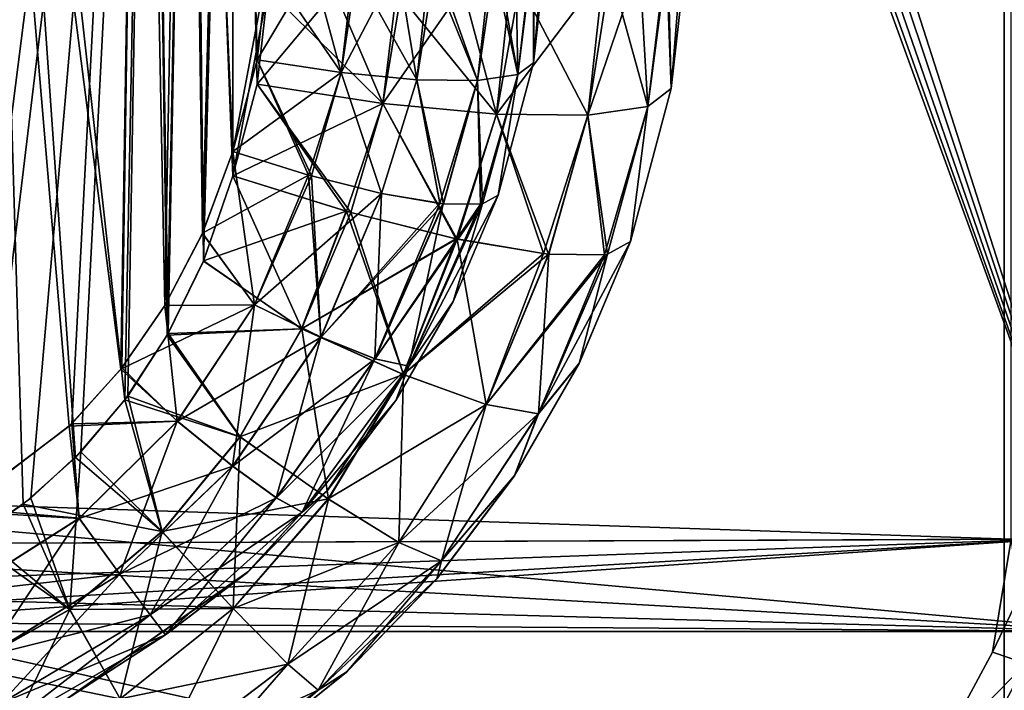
# Model space of a CAD drawing. Header units: millimetres. Extents: x -180 to 180, y -42 to 450.
# Tile 293 of 517: x 138 to 152, y 4 to 13. Entities that reach past the tile are written whole.
import ezdxf

# ---------------------------------------------------------------- set-up
doc = ezdxf.new("R2010")
doc.units = ezdxf.units.MM
doc.header["$LTSCALE"] = 65.185185
for name, color, linetype in [('10', 7, 'CONTINUOUS'), ('13', 7, 'CONTINUOUS'), ('16', 7, 'CONTINUOUS'), ('1652', 7, 'CONTINUOUS'), ('1658', 7, 'CONTINUOUS'), ('1659', 7, 'CONTINUOUS'), ('1660', 7, 'CONTINUOUS'), ('1661', 7, 'CONTINUOUS'), ('1683', 7, 'CONTINUOUS'), ('1684', 7, 'CONTINUOUS'), ('1685', 7, 'CONTINUOUS'), ('1694', 7, 'CONTINUOUS'), ('1809', 7, 'CONTINUOUS'), ('1812', 7, 'CONTINUOUS'), ('1813', 7, 'CONTINUOUS'), ('1814', 7, 'CONTINUOUS'), ('1816', 7, 'CONTINUOUS'), ('1831', 7, 'CONTINUOUS'), ('1837', 7, 'CONTINUOUS'), ('1844', 7, 'CONTINUOUS'), ('1849', 7, 'CONTINUOUS'), ('871', 7, 'CONTINUOUS'), ('894', 7, 'CONTINUOUS'), ('898', 7, 'CONTINUOUS'), ('902', 7, 'CONTINUOUS'), ('905', 7, 'CONTINUOUS'), ('906', 7, 'CONTINUOUS'), ('908', 7, 'CONTINUOUS')]:
    doc.layers.add(name, color=color, linetype=linetype)

msp = doc.modelspace()

# ---------------------------------------------------------------- linework, layer by layer
at = {"layer": '10', "linetype": 'CONTINUOUS'}
for points in [[(152, -16, -447), (152, 69, -432.591), (152, 68.867, -432.094), (152, -16, -447)], [(152, 69, -432.591), (152, -16, -447), (152, 69, -446), (152, 69, -432.591)], [(152, 69, -446), (152, -16, -447), (152, 68.866, -446.5), (152, 69, -446)], [(152, -16, -447), (152, 68.867, -432.094), (152, 68.505, -431.728), (152, -16, -447)], [(152, 68.866, -446.5), (152, -16, -447), (152, 68.5, -446.866), (152, 68.866, -446.5)], [(152, 68.009, -431.591), (152, -16, -447), (152, 68.505, -431.728), (152, 68.009, -431.591)], [(152, 68.5, -446.866), (152, -16, -447), (152, 68, -447), (152, 68.5, -446.866)], [(152, -16, -447), (152, 68.009, -431.591), (152, 0.991, -431.006), (152, -16, -447)]]:
    msp.add_3dface(points, dxfattribs=at)
at = {"layer": '13', "linetype": 'CONTINUOUS'}
for points in [[(152, -16, -447), (-152, -16, -447), (152, 68, -447), (152, -16, -447)], [(-152, -16, -447), (-152, 68, -447), (152, 68, -447), (-152, -16, -447)]]:
    msp.add_3dface(points, dxfattribs=at)
at = {"layer": '16', "linetype": 'CONTINUOUS'}
for points in [[(-152, 68.009, -431.591), (-152, 0.991, -431.006), (152, 0.991, -431.006), (-152, 68.009, -431.591)], [(152, 68.009, -431.591), (-152, 68.009, -431.591), (152, 0.991, -431.006), (152, 68.009, -431.591)]]:
    msp.add_3dface(points, dxfattribs=at)
at = {"layer": '1652', "linetype": 'CONTINUOUS'}
for points in [[(139.702, 26.389, -54.356), (137.143, 6.259, -57.649), (137.073, 26.389, -54.038), (139.702, 26.389, -54.356)], [(138.716, 7.462, -57.628), (137.143, 6.259, -57.649), (139.702, 26.389, -54.356), (138.716, 7.462, -57.628)], [(139.428, 8.259, -57.542), (138.716, 7.462, -57.628), (139.702, 26.389, -54.356), (139.428, 8.259, -57.542)], [(140.041, 9.147, -57.416), (139.428, 8.259, -57.542), (139.702, 26.389, -54.356), (140.041, 9.147, -57.416)], [(140.355, 26.375, -54.388), (140.041, 9.147, -57.416), (139.702, 26.389, -54.356), (140.355, 26.375, -54.388)], [(140.576, 10.17, -57.251), (140.041, 9.147, -57.416), (140.355, 26.375, -54.388), (140.576, 10.17, -57.251)], [(141.011, 26.381, -54.396), (140.576, 10.17, -57.251), (140.355, 26.375, -54.388), (141.011, 26.381, -54.396)], [(141.011, 11.341, -57.048), (140.576, 10.17, -57.251), (141.011, 26.381, -54.396), (141.011, 11.341, -57.048)]]:
    msp.add_3dface(points, dxfattribs=at)
at = {"layer": '1658', "linetype": 'CONTINUOUS'}
for points in [[(141.011, 11.341, -57.048), (141.011, 26.381, -54.396), (141.359, 12.648, -56.818), (141.011, 11.341, -57.048)], [(141.359, 12.648, -56.818), (141.011, 26.381, -54.396), (141.508, 13.991, -56.581), (141.359, 12.648, -56.818)]]:
    msp.add_3dface(points, dxfattribs=at)
at = {"layer": '1659', "linetype": 'CONTINUOUS'}
for points in [[(145.505, 14.546, -60.52), (145.291, 12.605, -60.757), (145.306, 14.341, -59.315), (145.505, 14.546, -60.52)], [(145.306, 14.341, -59.315), (145.068, 12.437, -59.563), (144.762, 14.172, -58.251), (145.306, 14.341, -59.315)], [(145.291, 12.605, -60.757), (145.068, 12.437, -59.563), (145.306, 14.341, -59.315), (145.291, 12.605, -60.757)], [(144.762, 14.172, -58.251), (144.496, 12.353, -58.482), (143.899, 14.048, -57.378), (144.762, 14.172, -58.251)], [(145.068, 12.437, -59.563), (144.496, 12.353, -58.482), (144.762, 14.172, -58.251), (145.068, 12.437, -59.563)], [(143.899, 14.048, -57.378), (143.63, 12.362, -57.614), (143.362, 14.008, -57.042), (143.899, 14.048, -57.378)], [(144.496, 12.353, -58.482), (143.63, 12.362, -57.614), (143.899, 14.048, -57.378), (144.496, 12.353, -58.482)], [(141.359, 12.648, -56.818), (141.508, 13.991, -56.581), (142.145, 13.979, -56.635), (141.359, 12.648, -56.818)], [(142.551, 12.464, -57.041), (141.359, 12.648, -56.818), (142.145, 13.979, -56.635), (142.551, 12.464, -57.041)], [(142.779, 13.984, -56.793), (142.551, 12.464, -57.041), (142.145, 13.979, -56.635), (142.779, 13.984, -56.793)], [(143.63, 12.362, -57.614), (142.551, 12.464, -57.041), (143.362, 14.008, -57.042), (143.63, 12.362, -57.614)], [(143.362, 14.008, -57.042), (142.551, 12.464, -57.041), (142.779, 13.984, -56.793), (143.362, 14.008, -57.042)], [(141.011, 11.341, -57.048), (141.359, 12.648, -56.818), (142.551, 12.464, -57.041), (141.011, 11.341, -57.048)], [(145.291, 12.605, -60.757), (144.788, 10.718, -60.988), (145.068, 12.437, -59.563), (145.291, 12.605, -60.757)], [(141.011, 11.341, -57.048), (142.551, 12.464, -57.041), (142.087, 11.005, -57.275), (141.011, 11.341, -57.048)], [(142.087, 11.005, -57.275), (142.551, 12.464, -57.041), (142.133, 10.992, -57.293), (142.087, 11.005, -57.275)], [(142.133, 10.992, -57.293), (142.551, 12.464, -57.041), (143.13, 10.743, -57.851), (142.133, 10.992, -57.293)], [(142.551, 12.464, -57.041), (143.63, 12.362, -57.614), (143.13, 10.743, -57.851), (142.551, 12.464, -57.041)], [(143.13, 10.743, -57.851), (143.63, 12.362, -57.614), (143.96, 10.602, -58.697), (143.13, 10.743, -57.851)], [(143.63, 12.362, -57.614), (144.496, 12.353, -58.482), (143.96, 10.602, -58.697), (143.63, 12.362, -57.614)], [(143.96, 10.602, -58.697), (144.496, 12.353, -58.482), (144.008, 10.597, -58.763), (143.96, 10.602, -58.697)], [(144.008, 10.597, -58.763), (144.496, 12.353, -58.482), (144.538, 10.591, -59.776), (144.008, 10.597, -58.763)], [(144.496, 12.353, -58.482), (145.068, 12.437, -59.563), (144.538, 10.591, -59.776), (144.496, 12.353, -58.482)], [(144.538, 10.591, -59.776), (145.068, 12.437, -59.563), (144.568, 10.596, -59.86), (144.538, 10.591, -59.776)], [(145.068, 12.437, -59.563), (144.788, 10.718, -60.988), (144.568, 10.596, -59.86), (145.068, 12.437, -59.563)]]:
    msp.add_3dface(points, dxfattribs=at)
at = {"layer": '1660', "linetype": 'CONTINUOUS'}
for points in [[(145.291, 12.605, -60.757), (145.505, 14.546, -60.52), (145.291, 12.605, -286.243), (145.291, 12.605, -60.757)], [(145.291, 12.605, -286.243), (145.505, 14.546, -60.52), (145.505, 14.546, -286.48), (145.291, 12.605, -286.243)], [(144.788, 10.718, -60.988), (145.291, 12.605, -60.757), (144.788, 10.718, -286.012), (144.788, 10.718, -60.988)], [(144.788, 10.718, -286.012), (145.291, 12.605, -60.757), (145.291, 12.605, -286.243), (144.788, 10.718, -286.012)], [(144.15, 9.205, -285.831), (144.788, 10.718, -60.988), (144.788, 10.718, -286.012), (144.15, 9.205, -285.831)], [(144.788, 10.718, -60.988), (144.15, 9.205, -285.831), (144.15, 9.205, -61.169), (144.788, 10.718, -60.988)], [(144.15, 9.205, -61.169), (143.334, 7.795, -285.673), (143.333, 7.793, -61.327), (144.15, 9.205, -61.169)], [(144.15, 9.205, -285.831), (143.334, 7.795, -285.673), (144.15, 9.205, -61.169), (144.15, 9.205, -285.831)], [(143.333, 7.793, -61.327), (142.353, 6.505, -285.547), (142.351, 6.502, -61.453), (143.333, 7.793, -61.327)], [(143.334, 7.795, -285.673), (142.353, 6.505, -285.547), (143.333, 7.793, -61.327), (143.334, 7.795, -285.673)], [(142.351, 6.502, -61.453), (141.226, 5.352, -285.462), (141.222, 5.349, -61.538), (142.351, 6.502, -61.453)], [(142.353, 6.505, -285.547), (141.226, 5.352, -285.462), (142.351, 6.502, -61.453), (142.353, 6.505, -285.547)], [(141.222, 5.349, -61.538), (138.616, 3.522, -285.446), (138.613, 3.52, -61.554), (141.222, 5.349, -61.538)], [(141.226, 5.352, -285.462), (138.616, 3.522, -285.446), (141.222, 5.349, -61.538), (141.226, 5.352, -285.462)]]:
    msp.add_3dface(points, dxfattribs=at)
at = {"layer": '1661', "linetype": 'CONTINUOUS'}
for points in [[(140.58, 10.179, -289.751), (142.09, 11.005, -289.724), (141.011, 11.341, -289.952), (140.58, 10.179, -289.751)], [(141.321, 9.154, -289.381), (142.09, 11.005, -289.724), (140.58, 10.179, -289.751), (141.321, 9.154, -289.381)], [(142.09, 11.005, -289.724), (141.321, 9.154, -289.381), (142.132, 10.993, -289.708), (142.09, 11.005, -289.724)], [(142.132, 10.993, -289.708), (141.321, 9.154, -289.381), (143.129, 10.743, -289.15), (142.132, 10.993, -289.708)], [(142.267, 8.693, -288.736), (143.129, 10.743, -289.15), (141.321, 9.154, -289.381), (142.267, 8.693, -288.736)], [(143.129, 10.743, -289.15), (142.267, 8.693, -288.736), (143.96, 10.603, -288.303), (143.129, 10.743, -289.15)], [(144.15, 9.205, -285.831), (144.788, 10.718, -286.012), (143.517, 8.281, -286.646), (144.15, 9.205, -285.831)], [(143.517, 8.281, -286.646), (144.788, 10.718, -286.012), (144.569, 10.596, -287.136), (143.517, 8.281, -286.646)], [(142.267, 8.693, -288.736), (144.01, 10.597, -288.234), (143.96, 10.603, -288.303), (142.267, 8.693, -288.736)], [(143.036, 8.387, -287.779), (144.01, 10.597, -288.234), (142.267, 8.693, -288.736), (143.036, 8.387, -287.779)], [(144.01, 10.597, -288.234), (143.036, 8.387, -287.779), (144.538, 10.591, -287.225), (144.01, 10.597, -288.234)], [(143.517, 8.281, -286.646), (144.569, 10.596, -287.136), (143.036, 8.387, -287.779), (143.517, 8.281, -286.646)], [(143.036, 8.387, -287.779), (144.569, 10.596, -287.136), (144.538, 10.591, -287.225), (143.036, 8.387, -287.779)], [(140.041, 9.146, -289.584), (141.321, 9.154, -289.381), (140.58, 10.179, -289.751), (140.041, 9.146, -289.584)], [(140.222, 7.498, -289.104), (141.321, 9.154, -289.381), (139.413, 8.24, -289.456), (140.222, 7.498, -289.104)], [(139.413, 8.24, -289.456), (141.321, 9.154, -289.381), (140.041, 9.146, -289.584), (139.413, 8.24, -289.456)], [(140.222, 7.498, -289.104), (142.267, 8.693, -288.736), (141.321, 9.154, -289.381), (140.222, 7.498, -289.104)], [(143.334, 7.795, -285.673), (144.15, 9.205, -285.831), (143.517, 8.281, -286.646), (143.334, 7.795, -285.673)], [(141.009, 6.857, -288.401), (142.267, 8.693, -288.736), (140.222, 7.498, -289.104), (141.009, 6.857, -288.401)], [(141.009, 6.857, -288.401), (143.036, 8.387, -287.779), (142.267, 8.693, -288.736), (141.009, 6.857, -288.401)], [(141.631, 6.404, -287.397), (143.036, 8.387, -287.779), (141.009, 6.857, -288.401), (141.631, 6.404, -287.397)], [(141.631, 6.404, -287.397), (143.517, 8.281, -286.646), (143.036, 8.387, -287.779), (141.631, 6.404, -287.397)], [(141.998, 6.204, -286.235), (143.517, 8.281, -286.646), (141.631, 6.404, -287.397), (141.998, 6.204, -286.235)], [(141.998, 6.204, -286.235), (143.334, 7.795, -285.673), (143.517, 8.281, -286.646), (141.998, 6.204, -286.235)], [(138.679, 7.425, -289.369), (140.222, 7.498, -289.104), (139.413, 8.24, -289.456), (138.679, 7.425, -289.369)], [(142.353, 6.505, -285.547), (143.334, 7.795, -285.673), (141.998, 6.204, -286.235), (142.353, 6.505, -285.547)], [(138.822, 6.111, -288.946), (140.222, 7.498, -289.104), (138.679, 7.425, -289.369), (138.822, 6.111, -288.946)], [(138.822, 6.111, -288.946), (141.009, 6.857, -288.401), (140.222, 7.498, -289.104), (138.822, 6.111, -288.946)], [(137.067, 6.215, -289.355), (138.822, 6.111, -288.946), (138.679, 7.425, -289.369), (137.067, 6.215, -289.355)], [(139.401, 5.317, -288.199), (141.009, 6.857, -288.401), (138.822, 6.111, -288.946), (139.401, 5.317, -288.199)], [(139.401, 5.317, -288.199), (141.631, 6.404, -287.397), (141.009, 6.857, -288.401), (139.401, 5.317, -288.199)], [(141.226, 5.352, -285.462), (142.353, 6.505, -285.547), (141.998, 6.204, -286.235), (141.226, 5.352, -285.462)], [(139.832, 4.737, -287.16), (141.631, 6.404, -287.397), (139.401, 5.317, -288.199), (139.832, 4.737, -287.16)], [(139.832, 4.737, -287.16), (141.998, 6.204, -286.235), (141.631, 6.404, -287.397), (139.832, 4.737, -287.16)], [(137.179, 5.067, -288.959), (138.822, 6.111, -288.946), (137.067, 6.215, -289.355), (137.179, 5.067, -288.959)], [(140.051, 4.455, -285.978), (141.998, 6.204, -286.235), (139.832, 4.737, -287.16), (140.051, 4.455, -285.978)], [(140.051, 4.455, -285.978), (141.226, 5.352, -285.462), (141.998, 6.204, -286.235), (140.051, 4.455, -285.978)], [(137.179, 5.067, -288.959), (139.401, 5.317, -288.199), (138.822, 6.111, -288.946), (137.179, 5.067, -288.959)], [(138.616, 3.522, -285.446), (141.226, 5.352, -285.462), (140.051, 4.455, -285.978), (138.616, 3.522, -285.446)], [(137.51, 4.155, -288.195), (139.401, 5.317, -288.199), (137.179, 5.067, -288.959), (137.51, 4.155, -288.195)], [(137.51, 4.155, -288.195), (139.832, 4.737, -287.16), (139.401, 5.317, -288.199), (137.51, 4.155, -288.195)], [(137.712, 3.479, -287.145), (139.832, 4.737, -287.16), (137.51, 4.155, -288.195), (137.712, 3.479, -287.145)], [(137.712, 3.479, -287.145), (140.051, 4.455, -285.978), (139.832, 4.737, -287.16), (137.712, 3.479, -287.145)], [(137.756, 3.135, -285.96), (140.051, 4.455, -285.978), (137.712, 3.479, -287.145), (137.756, 3.135, -285.96)], [(137.756, 3.135, -285.96), (138.616, 3.522, -285.446), (140.051, 4.455, -285.978), (137.756, 3.135, -285.96)]]:
    msp.add_3dface(points, dxfattribs=at)
at = {"layer": '1683', "linetype": 'CONTINUOUS'}
for points in [[(145.291, 12.605, -286.243), (145.505, 14.546, -286.48), (145.45, 14.438, -287.108), (145.291, 12.605, -286.243)], [(145.29, 14.333, -287.732), (145.038, 14.24, -288.307), (145.068, 12.437, -287.437), (145.29, 14.333, -287.732)], [(145.291, 12.605, -286.243), (145.29, 14.333, -287.732), (145.068, 12.437, -287.437), (145.291, 12.605, -286.243)], [(145.291, 12.605, -286.243), (145.45, 14.438, -287.108), (145.29, 14.333, -287.732), (145.291, 12.605, -286.243)], [(145.038, 14.24, -288.307), (144.696, 14.159, -288.837), (145.068, 12.437, -287.437), (145.038, 14.24, -288.307)], [(143.81, 14.04, -289.686), (142.731, 13.983, -290.223), (143.63, 12.362, -289.386), (143.81, 14.04, -289.686)], [(143.81, 14.04, -289.686), (143.63, 12.362, -289.386), (144.496, 12.353, -288.518), (143.81, 14.04, -289.686)], [(144.696, 14.159, -288.837), (143.81, 14.04, -289.686), (144.496, 12.353, -288.518), (144.696, 14.159, -288.837)], [(144.696, 14.159, -288.837), (144.496, 12.353, -288.518), (145.068, 12.437, -287.437), (144.696, 14.159, -288.837)], [(141.508, 13.991, -290.419), (141.359, 12.648, -290.182), (142.551, 12.464, -289.959), (141.508, 13.991, -290.419)], [(142.731, 13.983, -290.223), (141.508, 13.991, -290.419), (142.551, 12.464, -289.959), (142.731, 13.983, -290.223)], [(142.731, 13.983, -290.223), (142.551, 12.464, -289.959), (143.63, 12.362, -289.386), (142.731, 13.983, -290.223)], [(141.011, 11.341, -289.952), (142.09, 11.005, -289.724), (141.359, 12.648, -290.182), (141.011, 11.341, -289.952)], [(142.09, 11.005, -289.724), (142.132, 10.993, -289.708), (141.359, 12.648, -290.182), (142.09, 11.005, -289.724)], [(141.359, 12.648, -290.182), (142.132, 10.993, -289.708), (142.551, 12.464, -289.959), (141.359, 12.648, -290.182)], [(144.788, 10.718, -286.012), (145.291, 12.605, -286.243), (145.068, 12.437, -287.437), (144.788, 10.718, -286.012)], [(142.132, 10.993, -289.708), (143.129, 10.743, -289.15), (142.551, 12.464, -289.959), (142.132, 10.993, -289.708)], [(142.551, 12.464, -289.959), (143.129, 10.743, -289.15), (143.63, 12.362, -289.386), (142.551, 12.464, -289.959)], [(143.129, 10.743, -289.15), (143.96, 10.603, -288.303), (143.63, 12.362, -289.386), (143.129, 10.743, -289.15)], [(143.96, 10.603, -288.303), (144.01, 10.597, -288.234), (143.63, 12.362, -289.386), (143.96, 10.603, -288.303)], [(143.63, 12.362, -289.386), (144.01, 10.597, -288.234), (144.496, 12.353, -288.518), (143.63, 12.362, -289.386)], [(144.01, 10.597, -288.234), (144.538, 10.591, -287.225), (144.496, 12.353, -288.518), (144.01, 10.597, -288.234)], [(144.496, 12.353, -288.518), (144.569, 10.596, -287.136), (145.068, 12.437, -287.437), (144.496, 12.353, -288.518)], [(144.538, 10.591, -287.225), (144.569, 10.596, -287.136), (144.496, 12.353, -288.518), (144.538, 10.591, -287.225)], [(144.569, 10.596, -287.136), (144.788, 10.718, -286.012), (145.068, 12.437, -287.437), (144.569, 10.596, -287.136)]]:
    msp.add_3dface(points, dxfattribs=at)
at = {"layer": '1684', "linetype": 'CONTINUOUS'}
for points in [[(141.011, 26.381, -292.604), (141.011, 11.341, -289.952), (141.508, 13.991, -290.419), (141.011, 26.381, -292.604)], [(141.508, 13.991, -290.419), (141.011, 11.341, -289.952), (141.359, 12.648, -290.182), (141.508, 13.991, -290.419)]]:
    msp.add_3dface(points, dxfattribs=at)
at = {"layer": '1685', "linetype": 'CONTINUOUS'}
for points in [[(137.067, 6.215, -289.355), (138.679, 7.425, -289.369), (137.073, 26.389, -292.962), (137.067, 6.215, -289.355)], [(138.679, 7.425, -289.369), (139.413, 8.24, -289.456), (137.073, 26.389, -292.962), (138.679, 7.425, -289.369)], [(139.413, 8.24, -289.456), (139.702, 26.389, -292.644), (137.073, 26.389, -292.962), (139.413, 8.24, -289.456)], [(139.413, 8.24, -289.456), (140.041, 9.146, -289.584), (139.702, 26.389, -292.644), (139.413, 8.24, -289.456)], [(139.702, 26.389, -292.644), (140.041, 9.146, -289.584), (140.356, 26.375, -292.612), (139.702, 26.389, -292.644)], [(140.041, 9.146, -289.584), (140.58, 10.179, -289.751), (140.356, 26.375, -292.612), (140.041, 9.146, -289.584)], [(141.011, 11.341, -289.952), (141.011, 26.381, -292.604), (140.356, 26.375, -292.612), (141.011, 11.341, -289.952)], [(140.58, 10.179, -289.751), (141.011, 11.341, -289.952), (140.356, 26.375, -292.612), (140.58, 10.179, -289.751)]]:
    msp.add_3dface(points, dxfattribs=at)
at = {"layer": '1694', "linetype": 'CONTINUOUS'}
for points in [[(140.576, 10.17, -57.251), (141.011, 11.341, -57.048), (141.318, 9.156, -57.618), (140.576, 10.17, -57.251)], [(141.011, 11.341, -57.048), (142.087, 11.005, -57.275), (141.318, 9.156, -57.618), (141.011, 11.341, -57.048)], [(141.318, 9.156, -57.618), (142.087, 11.005, -57.275), (142.264, 8.694, -58.262), (141.318, 9.156, -57.618)], [(142.087, 11.005, -57.275), (142.133, 10.992, -57.293), (142.264, 8.694, -58.262), (142.087, 11.005, -57.275)], [(142.133, 10.992, -57.293), (143.13, 10.743, -57.851), (142.264, 8.694, -58.262), (142.133, 10.992, -57.293)], [(142.264, 8.694, -58.262), (143.13, 10.743, -57.851), (143.034, 8.388, -59.218), (142.264, 8.694, -58.262)], [(143.13, 10.743, -57.851), (143.96, 10.602, -58.697), (143.034, 8.388, -59.218), (143.13, 10.743, -57.851)], [(144.568, 10.596, -59.86), (144.788, 10.718, -60.988), (144.15, 9.205, -61.169), (144.568, 10.596, -59.86)], [(143.96, 10.602, -58.697), (144.008, 10.597, -58.763), (143.034, 8.388, -59.218), (143.96, 10.602, -58.697)], [(144.008, 10.597, -58.763), (143.516, 8.281, -60.35), (143.034, 8.388, -59.218), (144.008, 10.597, -58.763)], [(144.008, 10.597, -58.763), (144.538, 10.591, -59.776), (143.516, 8.281, -60.35), (144.008, 10.597, -58.763)], [(144.538, 10.591, -59.776), (144.568, 10.596, -59.86), (143.516, 8.281, -60.35), (144.538, 10.591, -59.776)], [(144.568, 10.596, -59.86), (144.15, 9.205, -61.169), (143.516, 8.281, -60.35), (144.568, 10.596, -59.86)], [(140.041, 9.147, -57.416), (140.576, 10.17, -57.251), (141.318, 9.156, -57.618), (140.041, 9.147, -57.416)], [(139.428, 8.259, -57.542), (140.041, 9.147, -57.416), (140.219, 7.5, -57.894), (139.428, 8.259, -57.542)], [(140.219, 7.5, -57.894), (140.041, 9.147, -57.416), (141.318, 9.156, -57.618), (140.219, 7.5, -57.894)], [(140.219, 7.5, -57.894), (141.318, 9.156, -57.618), (141.007, 6.859, -58.596), (140.219, 7.5, -57.894)], [(141.007, 6.859, -58.596), (141.318, 9.156, -57.618), (142.264, 8.694, -58.262), (141.007, 6.859, -58.596)], [(144.15, 9.205, -61.169), (143.333, 7.793, -61.327), (143.516, 8.281, -60.35), (144.15, 9.205, -61.169)], [(141.007, 6.859, -58.596), (142.264, 8.694, -58.262), (141.629, 6.405, -59.6), (141.007, 6.859, -58.596)], [(141.629, 6.405, -59.6), (142.264, 8.694, -58.262), (143.034, 8.388, -59.218), (141.629, 6.405, -59.6)], [(141.997, 6.204, -60.762), (141.629, 6.405, -59.6), (143.034, 8.388, -59.218), (141.997, 6.204, -60.762)], [(143.516, 8.281, -60.35), (141.997, 6.204, -60.762), (143.034, 8.388, -59.218), (143.516, 8.281, -60.35)], [(143.516, 8.281, -60.35), (142.351, 6.502, -61.453), (141.997, 6.204, -60.762), (143.516, 8.281, -60.35)], [(143.333, 7.793, -61.327), (142.351, 6.502, -61.453), (143.516, 8.281, -60.35), (143.333, 7.793, -61.327)], [(138.716, 7.462, -57.628), (139.428, 8.259, -57.542), (140.219, 7.5, -57.894), (138.716, 7.462, -57.628)], [(137.143, 6.259, -57.649), (138.716, 7.462, -57.628), (138.82, 6.114, -58.052), (137.143, 6.259, -57.649)], [(138.82, 6.114, -58.052), (138.716, 7.462, -57.628), (140.219, 7.5, -57.894), (138.82, 6.114, -58.052)], [(138.82, 6.114, -58.052), (140.219, 7.5, -57.894), (139.4, 5.319, -58.798), (138.82, 6.114, -58.052)], [(139.4, 5.319, -58.798), (140.219, 7.5, -57.894), (141.007, 6.859, -58.596), (139.4, 5.319, -58.798)], [(139.4, 5.319, -58.798), (141.007, 6.859, -58.596), (139.831, 4.739, -59.837), (139.4, 5.319, -58.798)], [(139.831, 4.739, -59.837), (141.007, 6.859, -58.596), (141.629, 6.405, -59.6), (139.831, 4.739, -59.837)], [(142.351, 6.502, -61.453), (141.222, 5.349, -61.538), (141.997, 6.204, -60.762), (142.351, 6.502, -61.453)], [(140.051, 4.456, -61.018), (139.831, 4.739, -59.837), (141.629, 6.405, -59.6), (140.051, 4.456, -61.018)], [(141.997, 6.204, -60.762), (140.051, 4.456, -61.018), (141.629, 6.405, -59.6), (141.997, 6.204, -60.762)], [(137.178, 5.07, -58.039), (137.143, 6.259, -57.649), (138.82, 6.114, -58.052), (137.178, 5.07, -58.039)], [(141.997, 6.204, -60.762), (141.222, 5.349, -61.538), (140.051, 4.456, -61.018), (141.997, 6.204, -60.762)], [(137.178, 5.07, -58.039), (138.82, 6.114, -58.052), (137.509, 4.158, -58.802), (137.178, 5.07, -58.039)], [(137.509, 4.158, -58.802), (138.82, 6.114, -58.052), (139.4, 5.319, -58.798), (137.509, 4.158, -58.802)], [(141.222, 5.349, -61.538), (138.613, 3.52, -61.554), (140.051, 4.456, -61.018), (141.222, 5.349, -61.538)], [(137.509, 4.158, -58.802), (139.4, 5.319, -58.798), (137.711, 3.48, -59.852), (137.509, 4.158, -58.802)], [(137.711, 3.48, -59.852), (139.4, 5.319, -58.798), (139.831, 4.739, -59.837), (137.711, 3.48, -59.852)], [(137.756, 3.135, -61.036), (137.711, 3.48, -59.852), (139.831, 4.739, -59.837), (137.756, 3.135, -61.036)], [(140.051, 4.456, -61.018), (137.756, 3.135, -61.036), (139.831, 4.739, -59.837), (140.051, 4.456, -61.018)], [(140.051, 4.456, -61.018), (138.613, 3.52, -61.554), (137.756, 3.135, -61.036), (140.051, 4.456, -61.018)]]:
    msp.add_3dface(points, dxfattribs=at)
at = {"layer": '1809', "linetype": 'CONTINUOUS'}
for points in [[(138.131, 6.403, -291.259), (137.398, 5.885, -291.269), (139.826, 26.042, -294.579), (138.131, 6.403, -291.259)], [(139.826, 26.042, -294.579), (137.398, 5.885, -291.269), (137.429, 26.042, -294.868), (139.826, 26.042, -294.579)], [(138.844, 7.061, -291.298), (138.131, 6.403, -291.259), (139.826, 26.042, -294.579), (138.844, 7.061, -291.298)], [(139.512, 7.856, -291.386), (138.844, 7.061, -291.298), (139.826, 26.042, -294.579), (139.512, 7.856, -291.386)], [(140.088, 8.746, -291.513), (139.512, 7.856, -291.386), (139.826, 26.042, -294.579), (140.088, 8.746, -291.513)], [(140.419, 26.048, -294.554), (140.088, 8.746, -291.513), (139.826, 26.042, -294.579), (140.419, 26.048, -294.554)], [(140.593, 9.779, -291.68), (140.088, 8.746, -291.513), (140.419, 26.048, -294.554), (140.593, 9.779, -291.68)], [(141.011, 26.066, -294.548), (140.593, 9.779, -291.68), (140.419, 26.048, -294.554), (141.011, 26.066, -294.548)], [(141.011, 10.994, -291.89), (140.593, 9.779, -291.68), (141.011, 26.066, -294.548), (141.011, 10.994, -291.89)]]:
    msp.add_3dface(points, dxfattribs=at)
at = {"layer": '1812', "linetype": 'CONTINUOUS'}
for points in [[(140.593, 9.779, -291.68), (141.011, 10.994, -291.89), (141.994, 8.812, -291.227), (140.593, 9.779, -291.68)], [(141.994, 8.812, -291.227), (141.011, 10.994, -291.89), (142.629, 10.489, -291.548), (141.994, 8.812, -291.227)], [(141.994, 8.812, -291.227), (142.629, 10.489, -291.548), (143.442, 8.161, -290.273), (141.994, 8.812, -291.227)], [(142.629, 10.489, -291.548), (142.693, 10.471, -291.524), (143.442, 8.161, -290.273), (142.629, 10.489, -291.548)], [(143.442, 8.161, -290.273), (142.693, 10.471, -291.524), (144.19, 10.097, -290.686), (143.442, 8.161, -290.273)], [(144.207, 10.093, -290.673), (143.442, 8.161, -290.273), (144.19, 10.097, -290.686), (144.207, 10.093, -290.673)], [(143.442, 8.161, -290.273), (144.207, 10.093, -290.673), (144.621, 7.737, -288.847), (143.442, 8.161, -290.273)], [(144.207, 10.093, -290.673), (145.434, 9.886, -289.418), (144.621, 7.737, -288.847), (144.207, 10.093, -290.673)], [(146.676, 10.059, -285.982), (145.944, 8.322, -285.801), (146.349, 9.876, -287.666), (146.676, 10.059, -285.982)], [(144.621, 7.737, -288.847), (145.434, 9.886, -289.418), (145.51, 9.878, -289.314), (144.621, 7.737, -288.847)], [(145.363, 7.601, -287.156), (144.621, 7.737, -288.847), (145.51, 9.878, -289.314), (145.363, 7.601, -287.156)], [(145.363, 7.601, -287.156), (145.51, 9.878, -289.314), (146.303, 9.869, -287.798), (145.363, 7.601, -287.156)], [(146.349, 9.876, -287.666), (145.944, 8.322, -285.801), (145.363, 7.601, -287.156), (146.349, 9.876, -287.666)], [(146.349, 9.876, -287.666), (145.363, 7.601, -287.156), (146.303, 9.869, -287.798), (146.349, 9.876, -287.666)], [(140.088, 8.746, -291.513), (140.593, 9.779, -291.68), (141.994, 8.812, -291.227), (140.088, 8.746, -291.513)], [(139.512, 7.856, -291.386), (140.088, 8.746, -291.513), (141.115, 7.274, -290.945), (139.512, 7.856, -291.386)], [(141.115, 7.274, -290.945), (140.088, 8.746, -291.513), (141.994, 8.812, -291.227), (141.115, 7.274, -290.945)], [(141.115, 7.274, -290.945), (141.994, 8.812, -291.227), (142.373, 6.388, -289.915), (141.115, 7.274, -290.945)], [(142.373, 6.388, -289.915), (141.994, 8.812, -291.227), (143.442, 8.161, -290.273), (142.373, 6.388, -289.915)], [(145.944, 8.322, -285.801), (145.021, 6.72, -285.645), (145.363, 7.601, -287.156), (145.944, 8.322, -285.801)], [(142.373, 6.388, -289.915), (143.442, 8.161, -290.273), (143.377, 5.77, -288.427), (142.373, 6.388, -289.915)], [(143.377, 5.77, -288.427), (143.442, 8.161, -290.273), (144.621, 7.737, -288.847), (143.377, 5.77, -288.427)], [(138.844, 7.061, -291.298), (139.512, 7.856, -291.386), (140.003, 5.924, -290.739), (138.844, 7.061, -291.298)], [(140.003, 5.924, -290.739), (139.512, 7.856, -291.386), (141.115, 7.274, -290.945), (140.003, 5.924, -290.739)], [(143.982, 5.509, -286.697), (143.377, 5.77, -288.427), (144.621, 7.737, -288.847), (143.982, 5.509, -286.697)], [(145.363, 7.601, -287.156), (143.982, 5.509, -286.697), (144.621, 7.737, -288.847), (145.363, 7.601, -287.156)], [(145.363, 7.601, -287.156), (145.021, 6.72, -285.645), (143.982, 5.509, -286.697), (145.363, 7.601, -287.156)], [(140.003, 5.924, -290.739), (141.115, 7.274, -290.945), (141.017, 4.828, -289.644), (140.003, 5.924, -290.739)], [(141.017, 4.828, -289.644), (141.115, 7.274, -290.945), (142.373, 6.388, -289.915), (141.017, 4.828, -289.644)], [(138.131, 6.403, -291.259), (138.844, 7.061, -291.298), (138.687, 4.813, -290.646), (138.131, 6.403, -291.259)], [(138.687, 4.813, -290.646), (138.844, 7.061, -291.298), (140.003, 5.924, -290.739), (138.687, 4.813, -290.646)], [(145.021, 6.72, -285.645), (143.915, 5.253, -285.52), (143.982, 5.509, -286.697), (145.021, 6.72, -285.645)], [(137.398, 5.885, -291.269), (138.131, 6.403, -291.259), (138.687, 4.813, -290.646), (137.398, 5.885, -291.269)], [(141.017, 4.828, -289.644), (142.373, 6.388, -289.915), (141.795, 4.036, -288.104), (141.017, 4.828, -289.644)], [(141.795, 4.036, -288.104), (142.373, 6.388, -289.915), (143.377, 5.77, -288.427), (141.795, 4.036, -288.104)], [(138.687, 4.813, -290.646), (140.003, 5.924, -290.739), (139.405, 3.54, -289.508), (138.687, 4.813, -290.646)], [(139.405, 3.54, -289.508), (140.003, 5.924, -290.739), (141.017, 4.828, -289.644), (139.405, 3.54, -289.508)], [(137.212, 3.989, -290.697), (137.398, 5.885, -291.269), (138.687, 4.813, -290.646), (137.212, 3.989, -290.697)], [(142.226, 3.664, -286.342), (141.795, 4.036, -288.104), (143.377, 5.77, -288.427), (142.226, 3.664, -286.342)], [(143.982, 5.509, -286.697), (142.226, 3.664, -286.342), (143.377, 5.77, -288.427), (143.982, 5.509, -286.697)], [(143.982, 5.509, -286.697), (142.627, 3.923, -285.434), (142.226, 3.664, -286.342), (143.982, 5.509, -286.697)], [(143.915, 5.253, -285.52), (142.627, 3.923, -285.434), (143.982, 5.509, -286.697), (143.915, 5.253, -285.52)], [(137.212, 3.989, -290.697), (138.687, 4.813, -290.646), (137.597, 2.584, -289.553), (137.212, 3.989, -290.697)], [(137.597, 2.584, -289.553), (138.687, 4.813, -290.646), (139.405, 3.54, -289.508), (137.597, 2.584, -289.553)], [(139.405, 3.54, -289.508), (141.017, 4.828, -289.644), (139.913, 2.603, -287.937), (139.405, 3.54, -289.508)], [(139.913, 2.603, -287.937), (141.017, 4.828, -289.644), (141.795, 4.036, -288.104), (139.913, 2.603, -287.937)], [(140.136, 2.137, -286.159), (139.913, 2.603, -287.937), (141.795, 4.036, -288.104), (140.136, 2.137, -286.159)], [(142.226, 3.664, -286.342), (140.136, 2.137, -286.159), (141.795, 4.036, -288.104), (142.226, 3.664, -286.342)], [(142.627, 3.923, -285.434), (141.186, 2.762, -285.395), (142.226, 3.664, -286.342), (142.627, 3.923, -285.434)], [(142.226, 3.664, -286.342), (141.186, 2.762, -285.395), (140.136, 2.137, -286.159), (142.226, 3.664, -286.342)]]:
    msp.add_3dface(points, dxfattribs=at)
at = {"layer": '1813', "linetype": 'CONTINUOUS'}
for points in [[(147.504, 14.477, -286.449), (147.504, 14.477, -60.551), (147.256, 12.237, -60.788), (147.504, 14.477, -286.449)], [(147.256, 12.237, -286.212), (147.504, 14.477, -286.449), (147.256, 12.237, -60.788), (147.256, 12.237, -286.212)], [(146.676, 10.059, -285.982), (147.256, 12.237, -286.212), (146.676, 10.059, -61.018), (146.676, 10.059, -285.982)], [(146.676, 10.059, -61.018), (147.256, 12.237, -286.212), (147.256, 12.237, -60.788), (146.676, 10.059, -61.018)], [(145.944, 8.322, -285.801), (146.676, 10.059, -285.982), (145.945, 8.323, -61.199), (145.944, 8.322, -285.801)], [(145.945, 8.323, -61.199), (146.676, 10.059, -285.982), (146.676, 10.059, -61.018), (145.945, 8.323, -61.199)], [(145.021, 6.72, -285.645), (145.944, 8.322, -285.801), (145.023, 6.724, -61.354), (145.021, 6.72, -285.645)], [(145.023, 6.724, -61.354), (145.944, 8.322, -285.801), (145.945, 8.323, -61.199), (145.023, 6.724, -61.354)], [(143.915, 5.253, -285.52), (145.021, 6.72, -285.645), (143.921, 5.26, -61.479), (143.915, 5.253, -285.52)], [(143.921, 5.26, -61.479), (145.021, 6.72, -285.645), (145.023, 6.724, -61.354), (143.921, 5.26, -61.479)], [(142.627, 3.923, -285.434), (143.915, 5.253, -285.52), (142.638, 3.932, -61.566), (142.627, 3.923, -285.434)], [(142.638, 3.932, -61.566), (143.915, 5.253, -285.52), (143.921, 5.26, -61.479), (142.638, 3.932, -61.566)], [(141.199, 2.771, -61.605), (142.627, 3.923, -285.434), (142.638, 3.932, -61.566), (141.199, 2.771, -61.605)], [(141.186, 2.762, -285.395), (142.627, 3.923, -285.434), (141.199, 2.771, -61.605), (141.186, 2.762, -285.395)]]:
    msp.add_3dface(points, dxfattribs=at)
at = {"layer": '1814', "linetype": 'CONTINUOUS'}
for points in [[(147.504, 14.477, -286.449), (147.256, 12.237, -286.212), (147.206, 14.168, -288.256), (147.504, 14.477, -286.449)], [(147.206, 14.168, -288.256), (146.922, 11.984, -288.003), (146.389, 13.915, -289.852), (147.206, 14.168, -288.256)], [(147.256, 12.237, -286.212), (146.922, 11.984, -288.003), (147.206, 14.168, -288.256), (147.256, 12.237, -286.212)], [(146.389, 13.915, -289.852), (146.065, 11.858, -289.625), (145.097, 13.73, -291.161), (146.389, 13.915, -289.852)], [(146.922, 11.984, -288.003), (146.065, 11.858, -289.625), (146.389, 13.915, -289.852), (146.922, 11.984, -288.003)], [(142.463, 13.625, -292.277), (141.359, 12.3, -292.121), (141.508, 13.644, -292.358), (142.463, 13.625, -292.277)], [(143.146, 12.024, -291.786), (141.359, 12.3, -292.121), (142.463, 13.625, -292.277), (143.146, 12.024, -291.786)], [(143.412, 13.633, -292.04), (143.146, 12.024, -291.786), (142.463, 13.625, -292.277), (143.412, 13.633, -292.04)], [(144.766, 11.872, -290.927), (143.146, 12.024, -291.786), (144.288, 13.669, -291.667), (144.766, 11.872, -290.927)], [(144.288, 13.669, -291.667), (143.146, 12.024, -291.786), (143.412, 13.633, -292.04), (144.288, 13.669, -291.667)], [(145.097, 13.73, -291.161), (144.766, 11.872, -290.927), (144.288, 13.669, -291.667), (145.097, 13.73, -291.161)], [(146.065, 11.858, -289.625), (144.766, 11.872, -290.927), (145.097, 13.73, -291.161), (146.065, 11.858, -289.625)], [(143.146, 12.024, -291.786), (141.011, 10.994, -291.89), (141.359, 12.3, -292.121), (143.146, 12.024, -291.786)], [(147.256, 12.237, -286.212), (146.676, 10.059, -285.982), (146.922, 11.984, -288.003), (147.256, 12.237, -286.212)], [(142.629, 10.489, -291.548), (141.011, 10.994, -291.89), (143.146, 12.024, -291.786), (142.629, 10.489, -291.548)], [(142.693, 10.471, -291.524), (142.629, 10.489, -291.548), (143.146, 12.024, -291.786), (142.693, 10.471, -291.524)], [(144.19, 10.097, -290.686), (142.693, 10.471, -291.524), (143.146, 12.024, -291.786), (144.19, 10.097, -290.686)], [(144.766, 11.872, -290.927), (144.19, 10.097, -290.686), (143.146, 12.024, -291.786), (144.766, 11.872, -290.927)], [(146.922, 11.984, -288.003), (146.303, 9.869, -287.798), (146.065, 11.858, -289.625), (146.922, 11.984, -288.003)], [(146.349, 9.876, -287.666), (146.303, 9.869, -287.798), (146.922, 11.984, -288.003), (146.349, 9.876, -287.666)], [(146.676, 10.059, -285.982), (146.349, 9.876, -287.666), (146.922, 11.984, -288.003), (146.676, 10.059, -285.982)], [(144.207, 10.093, -290.673), (144.19, 10.097, -290.686), (144.766, 11.872, -290.927), (144.207, 10.093, -290.673)], [(145.434, 9.886, -289.418), (144.207, 10.093, -290.673), (144.766, 11.872, -290.927), (145.434, 9.886, -289.418)], [(146.065, 11.858, -289.625), (145.434, 9.886, -289.418), (144.766, 11.872, -290.927), (146.065, 11.858, -289.625)], [(145.51, 9.878, -289.314), (145.434, 9.886, -289.418), (146.065, 11.858, -289.625), (145.51, 9.878, -289.314)], [(146.303, 9.869, -287.798), (145.51, 9.878, -289.314), (146.065, 11.858, -289.625), (146.303, 9.869, -287.798)]]:
    msp.add_3dface(points, dxfattribs=at)
at = {"layer": '1816', "linetype": 'CONTINUOUS'}
for points in [[(141.011, 10.994, -291.89), (141.011, 26.066, -294.548), (141.359, 12.3, -292.121), (141.011, 10.994, -291.89)], [(141.359, 12.3, -292.121), (141.011, 26.066, -294.548), (141.508, 13.644, -292.358), (141.359, 12.3, -292.121)]]:
    msp.add_3dface(points, dxfattribs=at)
at = {"layer": '1831', "linetype": 'CONTINUOUS'}
for points in [[(140.593, 9.781, -55.32), (142.624, 10.491, -55.45), (141.011, 10.994, -55.11), (140.593, 9.781, -55.32)], [(141.989, 8.815, -55.771), (142.624, 10.491, -55.45), (140.593, 9.781, -55.32), (141.989, 8.815, -55.771)], [(142.624, 10.491, -55.45), (141.989, 8.815, -55.771), (142.692, 10.471, -55.475), (142.624, 10.491, -55.45)], [(142.692, 10.471, -55.475), (141.989, 8.815, -55.771), (144.188, 10.097, -56.313), (142.692, 10.471, -55.475)], [(141.989, 8.815, -55.771), (144.203, 10.094, -56.324), (144.188, 10.097, -56.313), (141.989, 8.815, -55.771)], [(143.438, 8.163, -56.724), (144.203, 10.094, -56.324), (141.989, 8.815, -55.771), (143.438, 8.163, -56.724)], [(144.203, 10.094, -56.324), (143.438, 8.163, -56.724), (145.434, 9.886, -57.581), (144.203, 10.094, -56.324)], [(145.945, 8.323, -61.199), (146.676, 10.059, -61.018), (145.362, 7.601, -59.839), (145.945, 8.323, -61.199)], [(145.362, 7.601, -59.839), (146.676, 10.059, -61.018), (146.347, 9.876, -59.329), (145.362, 7.601, -59.839)], [(143.438, 8.163, -56.724), (145.507, 9.879, -57.681), (145.434, 9.886, -57.581), (143.438, 8.163, -56.724)], [(144.618, 7.738, -58.148), (145.507, 9.879, -57.681), (143.438, 8.163, -56.724), (144.618, 7.738, -58.148)], [(145.507, 9.879, -57.681), (144.618, 7.738, -58.148), (146.303, 9.869, -59.202), (145.507, 9.879, -57.681)], [(145.362, 7.601, -59.839), (146.347, 9.876, -59.329), (144.618, 7.738, -58.148), (145.362, 7.601, -59.839)], [(144.618, 7.738, -58.148), (146.347, 9.876, -59.329), (146.303, 9.869, -59.202), (144.618, 7.738, -58.148)], [(140.076, 8.726, -55.49), (141.989, 8.815, -55.771), (140.593, 9.781, -55.32), (140.076, 8.726, -55.49)], [(139.473, 7.804, -55.621), (141.111, 7.277, -56.053), (140.076, 8.726, -55.49), (139.473, 7.804, -55.621)], [(141.111, 7.277, -56.053), (141.989, 8.815, -55.771), (140.076, 8.726, -55.49), (141.111, 7.277, -56.053)], [(141.111, 7.277, -56.053), (143.438, 8.163, -56.724), (141.989, 8.815, -55.771), (141.111, 7.277, -56.053)], [(145.023, 6.724, -61.354), (145.945, 8.323, -61.199), (145.362, 7.601, -59.839), (145.023, 6.724, -61.354)], [(142.369, 6.39, -57.081), (143.438, 8.163, -56.724), (141.111, 7.277, -56.053), (142.369, 6.39, -57.081)], [(142.369, 6.39, -57.081), (144.618, 7.738, -58.148), (143.438, 8.163, -56.724), (142.369, 6.39, -57.081)], [(138.768, 6.983, -55.709), (140, 5.928, -56.258), (139.473, 7.804, -55.621), (138.768, 6.983, -55.709)], [(140, 5.928, -56.258), (141.111, 7.277, -56.053), (139.473, 7.804, -55.621), (140, 5.928, -56.258)], [(143.374, 5.771, -58.568), (144.618, 7.738, -58.148), (142.369, 6.39, -57.081), (143.374, 5.771, -58.568)], [(143.374, 5.771, -58.568), (145.362, 7.601, -59.839), (144.618, 7.738, -58.148), (143.374, 5.771, -58.568)], [(143.981, 5.509, -60.298), (145.362, 7.601, -59.839), (143.374, 5.771, -58.568), (143.981, 5.509, -60.298)], [(143.981, 5.509, -60.298), (145.023, 6.724, -61.354), (145.362, 7.601, -59.839), (143.981, 5.509, -60.298)], [(140, 5.928, -56.258), (142.369, 6.39, -57.081), (141.111, 7.277, -56.053), (140, 5.928, -56.258)], [(138.022, 6.317, -55.743), (140, 5.928, -56.258), (138.768, 6.983, -55.709), (138.022, 6.317, -55.743)], [(143.921, 5.26, -61.479), (145.023, 6.724, -61.354), (143.981, 5.509, -60.298), (143.921, 5.26, -61.479)], [(137.271, 5.808, -55.725), (138.685, 4.817, -56.352), (138.022, 6.317, -55.743), (137.271, 5.808, -55.725)], [(138.685, 4.817, -56.352), (140, 5.928, -56.258), (138.022, 6.317, -55.743), (138.685, 4.817, -56.352)], [(141.014, 4.831, -57.352), (142.369, 6.39, -57.081), (140, 5.928, -56.258), (141.014, 4.831, -57.352)], [(141.014, 4.831, -57.352), (143.374, 5.771, -58.568), (142.369, 6.39, -57.081), (141.014, 4.831, -57.352)], [(138.685, 4.817, -56.352), (141.014, 4.831, -57.352), (140, 5.928, -56.258), (138.685, 4.817, -56.352)], [(137.21, 3.993, -56.3), (138.685, 4.817, -56.352), (137.271, 5.808, -55.725), (137.21, 3.993, -56.3)], [(141.793, 4.038, -58.891), (143.374, 5.771, -58.568), (141.014, 4.831, -57.352), (141.793, 4.038, -58.891)], [(141.793, 4.038, -58.891), (143.981, 5.509, -60.298), (143.374, 5.771, -58.568), (141.793, 4.038, -58.891)], [(142.226, 3.664, -60.653), (143.981, 5.509, -60.298), (141.793, 4.038, -58.891), (142.226, 3.664, -60.653)], [(142.226, 3.664, -60.653), (143.921, 5.26, -61.479), (143.981, 5.509, -60.298), (142.226, 3.664, -60.653)], [(142.638, 3.932, -61.566), (143.921, 5.26, -61.479), (142.226, 3.664, -60.653), (142.638, 3.932, -61.566)], [(137.21, 3.993, -56.3), (139.404, 3.544, -57.488), (138.685, 4.817, -56.352), (137.21, 3.993, -56.3)], [(139.404, 3.544, -57.488), (141.014, 4.831, -57.352), (138.685, 4.817, -56.352), (139.404, 3.544, -57.488)], [(139.404, 3.544, -57.488), (141.793, 4.038, -58.891), (141.014, 4.831, -57.352), (139.404, 3.544, -57.488)], [(137.596, 2.587, -57.443), (139.404, 3.544, -57.488), (137.21, 3.993, -56.3), (137.596, 2.587, -57.443)], [(139.912, 2.605, -59.058), (141.793, 4.038, -58.891), (139.404, 3.544, -57.488), (139.912, 2.605, -59.058)], [(139.912, 2.605, -59.058), (142.226, 3.664, -60.653), (141.793, 4.038, -58.891), (139.912, 2.605, -59.058)], [(141.199, 2.771, -61.605), (142.638, 3.932, -61.566), (142.226, 3.664, -60.653), (141.199, 2.771, -61.605)], [(140.135, 2.138, -60.836), (142.226, 3.664, -60.653), (139.912, 2.605, -59.058), (140.135, 2.138, -60.836)], [(140.135, 2.138, -60.836), (141.199, 2.771, -61.605), (142.226, 3.664, -60.653), (140.135, 2.138, -60.836)]]:
    msp.add_3dface(points, dxfattribs=at)
at = {"layer": '1837', "linetype": 'CONTINUOUS'}
for points in [[(137.271, 5.808, -55.725), (138.022, 6.317, -55.743), (137.429, 26.042, -52.132), (137.271, 5.808, -55.725)], [(138.022, 6.317, -55.743), (138.768, 6.983, -55.709), (137.429, 26.042, -52.132), (138.022, 6.317, -55.743)], [(138.768, 6.983, -55.709), (139.473, 7.804, -55.621), (137.429, 26.042, -52.132), (138.768, 6.983, -55.709)], [(137.429, 26.042, -52.132), (139.473, 7.804, -55.621), (139.826, 26.042, -52.421), (137.429, 26.042, -52.132)], [(139.473, 7.804, -55.621), (140.076, 8.726, -55.49), (139.826, 26.042, -52.421), (139.473, 7.804, -55.621)], [(139.826, 26.042, -52.421), (140.076, 8.726, -55.49), (140.418, 26.048, -52.446), (139.826, 26.042, -52.421)], [(140.076, 8.726, -55.49), (140.593, 9.781, -55.32), (140.418, 26.048, -52.446), (140.076, 8.726, -55.49)], [(140.418, 26.048, -52.446), (141.011, 10.994, -55.11), (141.011, 26.066, -52.452), (140.418, 26.048, -52.446)], [(140.593, 9.781, -55.32), (141.011, 10.994, -55.11), (140.418, 26.048, -52.446), (140.593, 9.781, -55.32)]]:
    msp.add_3dface(points, dxfattribs=at)
at = {"layer": '1844', "linetype": 'CONTINUOUS'}
for points in [[(141.011, 26.066, -52.452), (141.011, 10.994, -55.11), (141.508, 13.644, -54.642), (141.011, 26.066, -52.452)], [(141.508, 13.644, -54.642), (141.011, 10.994, -55.11), (141.359, 12.3, -54.879), (141.508, 13.644, -54.642)]]:
    msp.add_3dface(points, dxfattribs=at)
at = {"layer": '1849', "linetype": 'CONTINUOUS'}
for points in [[(147.256, 12.237, -60.788), (147.504, 14.477, -60.551), (147.421, 14.313, -59.609), (147.256, 12.237, -60.788)], [(147.256, 12.237, -60.788), (147.421, 14.313, -59.609), (147.182, 14.157, -58.674), (147.256, 12.237, -60.788)], [(147.182, 14.157, -58.674), (146.803, 14.018, -57.811), (146.922, 11.984, -58.997), (147.182, 14.157, -58.674)], [(147.256, 12.237, -60.788), (147.182, 14.157, -58.674), (146.922, 11.984, -58.997), (147.256, 12.237, -60.788)], [(146.289, 13.895, -57.014), (144.961, 13.717, -55.741), (144.766, 11.872, -56.073), (146.289, 13.895, -57.014)], [(146.289, 13.895, -57.014), (144.766, 11.872, -56.073), (146.065, 11.858, -57.375), (146.289, 13.895, -57.014)], [(146.803, 14.018, -57.811), (146.289, 13.895, -57.014), (146.065, 11.858, -57.375), (146.803, 14.018, -57.811)], [(146.803, 14.018, -57.811), (146.065, 11.858, -57.375), (146.922, 11.984, -58.997), (146.803, 14.018, -57.811)], [(141.508, 13.644, -54.642), (141.359, 12.3, -54.879), (143.146, 12.024, -55.214), (141.508, 13.644, -54.642)], [(143.341, 13.632, -54.936), (141.508, 13.644, -54.642), (143.146, 12.024, -55.214), (143.341, 13.632, -54.936)], [(143.341, 13.632, -54.936), (143.146, 12.024, -55.214), (144.766, 11.872, -56.073), (143.341, 13.632, -54.936)], [(144.961, 13.717, -55.741), (143.341, 13.632, -54.936), (144.766, 11.872, -56.073), (144.961, 13.717, -55.741)], [(141.011, 10.994, -55.11), (142.624, 10.491, -55.45), (141.359, 12.3, -54.879), (141.011, 10.994, -55.11)], [(142.624, 10.491, -55.45), (142.692, 10.471, -55.475), (141.359, 12.3, -54.879), (142.624, 10.491, -55.45)], [(141.359, 12.3, -54.879), (142.692, 10.471, -55.475), (143.146, 12.024, -55.214), (141.359, 12.3, -54.879)], [(146.676, 10.059, -61.018), (147.256, 12.237, -60.788), (146.922, 11.984, -58.997), (146.676, 10.059, -61.018)], [(142.692, 10.471, -55.475), (144.188, 10.097, -56.313), (143.146, 12.024, -55.214), (142.692, 10.471, -55.475)], [(144.188, 10.097, -56.313), (144.203, 10.094, -56.324), (143.146, 12.024, -55.214), (144.188, 10.097, -56.313)], [(143.146, 12.024, -55.214), (144.203, 10.094, -56.324), (144.766, 11.872, -56.073), (143.146, 12.024, -55.214)], [(146.065, 11.858, -57.375), (146.347, 9.876, -59.329), (146.922, 11.984, -58.997), (146.065, 11.858, -57.375)], [(146.347, 9.876, -59.329), (146.676, 10.059, -61.018), (146.922, 11.984, -58.997), (146.347, 9.876, -59.329)], [(144.203, 10.094, -56.324), (145.434, 9.886, -57.581), (144.766, 11.872, -56.073), (144.203, 10.094, -56.324)], [(145.434, 9.886, -57.581), (145.507, 9.879, -57.681), (144.766, 11.872, -56.073), (145.434, 9.886, -57.581)], [(144.766, 11.872, -56.073), (145.507, 9.879, -57.681), (146.065, 11.858, -57.375), (144.766, 11.872, -56.073)], [(145.507, 9.879, -57.681), (146.303, 9.869, -59.202), (146.065, 11.858, -57.375), (145.507, 9.879, -57.681)], [(146.303, 9.869, -59.202), (146.347, 9.876, -59.329), (146.065, 11.858, -57.375), (146.303, 9.869, -59.202)]]:
    msp.add_3dface(points, dxfattribs=at)
at = {"layer": '871', "linetype": 'CONTINUOUS'}
for points in [[(152.306, 4.044), (152.6, 5.819), (151.833, 4.206), (152.306, 4.044)], [(151.833, 4.206), (152.6, 5.819), (152.1, 5.819), (151.833, 4.206)], [(151.06, 2.766), (152.306, 4.044), (151.833, 4.206), (151.06, 2.766)], [(151.456, 2.461), (152.306, 4.044), (151.06, 2.766), (151.456, 2.461)]]:
    msp.add_3dface(points, dxfattribs=at)
at = {"layer": '894', "linetype": 'CONTINUOUS'}
for points in [[(152.1, 5.819, -447), (152.1, 67.2, -447), (131.5, 6.5, -447), (152.1, 5.819, -447)], [(152.1, 67.2, -447), (131.5, 65.2, -447), (131.5, 6.5, -447), (152.1, 67.2, -447)], [(131.653, 5.734, -447), (152.1, 5.819, -447), (131.5, 6.5, -447), (131.653, 5.734, -447)], [(152.6, 5.819, -447), (152.1, 5.819, -447), (131.653, 5.734, -447), (152.6, 5.819, -447)], [(132.086, 5.086, -447), (152.6, 5.819, -447), (131.653, 5.734, -447), (132.086, 5.086, -447)], [(132.734, 4.653, -447), (152.6, 5.819, -447), (132.086, 5.086, -447), (132.734, 4.653, -447)], [(133.5, 4.5, -447), (152.6, 5.819, -447), (132.734, 4.653, -447), (133.5, 4.5, -447)], [(152.6, 4.5, -447), (152.6, 5.819, -447), (133.5, 4.5, -447), (152.6, 4.5, -447)]]:
    msp.add_3dface(points, dxfattribs=at)
at = {"layer": '898', "linetype": 'CONTINUOUS'}
for points in [[(152.6, 4.5, -447), (133.5, 4.5, -447), (153.6, 4.5, -451.2), (152.6, 4.5, -447)], [(133.5, 4.5, -447), (133.5, 4.5, -451.2), (153.6, 4.5, -451.2), (133.5, 4.5, -447)]]:
    msp.add_3dface(points, dxfattribs=at)
at = {"layer": '902', "linetype": 'CONTINUOUS'}
for points in [[(132.734, 67.047, -451.2), (133.5, 67.2, -451.2), (153.6, 4.5, -451.2), (132.734, 67.047, -451.2)], [(153.6, 4.5, -451.2), (133.5, 67.2, -451.2), (153.6, 67.2, -451.2), (153.6, 4.5, -451.2)], [(132.086, 66.614, -451.2), (132.734, 67.047, -451.2), (153.6, 4.5, -451.2), (132.086, 66.614, -451.2)], [(131.653, 65.966, -451.2), (132.086, 66.614, -451.2), (153.6, 4.5, -451.2), (131.653, 65.966, -451.2)], [(131.5, 65.2, -451.2), (131.653, 65.966, -451.2), (153.6, 4.5, -451.2), (131.5, 65.2, -451.2)], [(131.5, 6.5, -451.2), (131.5, 65.2, -451.2), (153.6, 4.5, -451.2), (131.5, 6.5, -451.2)], [(131.653, 5.734, -451.2), (131.5, 6.5, -451.2), (153.6, 4.5, -451.2), (131.653, 5.734, -451.2)], [(132.086, 5.086, -451.2), (131.653, 5.734, -451.2), (153.6, 4.5, -451.2), (132.086, 5.086, -451.2)], [(132.734, 4.653, -451.2), (132.086, 5.086, -451.2), (153.6, 4.5, -451.2), (132.734, 4.653, -451.2)], [(133.5, 4.5, -451.2), (132.734, 4.653, -451.2), (153.6, 4.5, -451.2), (133.5, 4.5, -451.2)]]:
    msp.add_3dface(points, dxfattribs=at)
at = {"layer": '905', "linetype": 'CONTINUOUS'}
for points in [[(151.833, 4.206, -430.7), (152.1, 5.819, -430.7), (152.306, 4.044, -430.7), (151.833, 4.206, -430.7)], [(151.06, 2.766, -430.7), (151.833, 4.206, -430.7), (152.306, 4.044, -430.7), (151.06, 2.766, -430.7)], [(151.456, 2.461, -430.7), (151.06, 2.766, -430.7), (152.306, 4.044, -430.7), (151.456, 2.461, -430.7)]]:
    msp.add_3dface(points, dxfattribs=at)
at = {"layer": '906', "linetype": 'CONTINUOUS'}
for points in [[(151.833, 4.206), (152.1, 5.819), (151.833, 4.206, -430.7), (151.833, 4.206)], [(152.1, 5.819), (152.1, 5.819, -430.7), (151.833, 4.206, -430.7), (152.1, 5.819)], [(151.06, 2.766), (151.833, 4.206), (151.833, 4.206, -430.7), (151.06, 2.766)], [(151.06, 2.766), (151.833, 4.206, -430.7), (151.06, 2.766, -430.7), (151.06, 2.766)]]:
    msp.add_3dface(points, dxfattribs=at)
at = {"layer": '908', "linetype": 'CONTINUOUS'}
for points in [[(152.306, 4.044), (151.456, 2.461), (151.456, 2.461, -430.7), (152.306, 4.044)], [(152.306, 4.044), (151.456, 2.461, -430.7), (152.306, 4.044, -430.7), (152.306, 4.044)]]:
    msp.add_3dface(points, dxfattribs=at)

doc.saveas('drawing.dxf')
